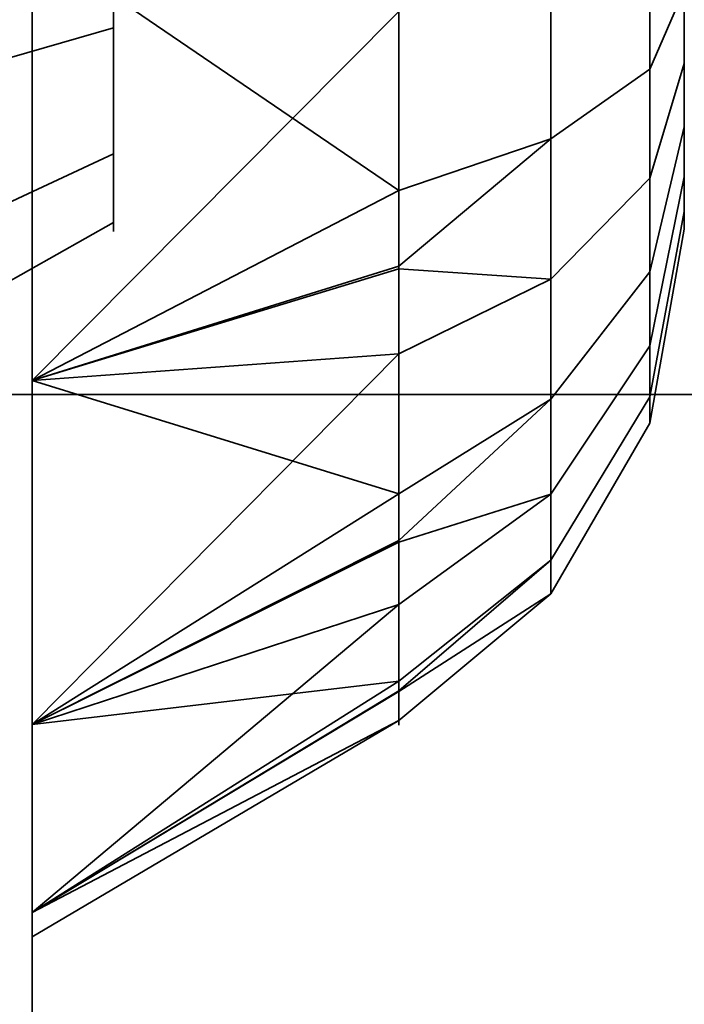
# Model space of a CAD drawing. Header units: millimetres. Extents: x -503 to 6703, y -110 to 249.
# Tile 318 of 656: x 1135.485 to 1136.3, y -10.049 to -8.84. Entities that reach past the tile are written whole.
import ezdxf

# ---------------------------------------------------------------- set-up
doc = ezdxf.new("R2010")
doc.units = ezdxf.units.MM
doc.layers.add('151', color=7, linetype='Continuous', true_color=0xffffff)

# ---------------------------------------------------------------- blocks, each defined once
blk = doc.blocks.new('UG_SURFACE_002')
at = {"layer": '151', "color": 252, "linetype": 'Continuous', "lineweight": 35}
for points in [[(2052.5, -9.3, 2212.25), (2052.5, 230.4, 2212.25), (947.5, 230.4, 2212.25), (947.5, -9.3, 2212.25)], [(1097.5, -9.3, 2062.2499), (1097.5, 230.4, 2062.2499), (1902.5, 230.4, 2062.2499), (1902.5, -9.3, 2062.2499)], [(2052.5, -9.3, 2212.25), (947.5, -9.3, 2212.25), (1097.5, -9.3, 2062.2499), (1902.5, -9.3, 2062.2499)]]:
    blk.add_3dface(points, dxfattribs=at)
blk = doc.blocks.new('UG_SURFACE_148')
at = {"layer": '151', "color": 252, "linetype": 'Continuous', "lineweight": 35}
for points in [[(1134.8, -22.0201, 980), (1134.8, -1.6, 980), (1135.5, -1.6, 980), (1135.5, -22.0201, 980)], [(1135.5, -1.6, 980), (1135.5, -10.686, 983.9848), (1135.5, -11.1779, 983.7008)], [(1135.5, -11.1779, 983.7008), (1135.5, -11.7428, 983.6414), (1135.5, -22.0201, 980), (1135.5, -1.6, 980)], [(1135.5, -1.6, 980), (1135.5, -10.234, 985), (1135.5, -10.3521, 984.4444)], [(1135.5, -10.3521, 984.4444), (1135.5, -10.686, 983.9848), (1135.5, -1.6, 980)], [(1135.5, -1.659, 1005.5641), (1135.5, -10.234, 985), (1135.5, -1.6, 980)], [(1135.3548, -2.3881, 1164.1217), (1135.5, -1.659, 1164.436), (1135.5, -22.0201, 1172.0912)], [(1135.5, -22.0201, 997.9088), (1135.5, -1.659, 1005.5641), (1135.3548, -2.3881, 1005.8782)], [(1135.5, -22.0201, 1172.0912), (1135.5, -1.659, 1164.436), (1135.5, -3, 1165)], [(1135.5, -1.659, 1005.5641), (1135.5, -22.0201, 997.9088), (1135.5, -9.283, 994.683), (1135.5, -8.7428, 994.8586)], [(1135.5, -10.3521, 985.5556), (1135.5, -1.659, 1005.5641), (1135.5, -7.3521, 992.9444)], [(1135.5, -1.659, 1005.5641), (1135.5, -10.3521, 985.5556), (1135.5, -10.234, 985)], [(1135.5, -22.0201, 1172.0912), (1135.3862, -22.2146, 1171.5738), (1135.3548, -2.3881, 1164.1217)], [(1135.3548, -2.3881, 1005.8782), (1135.3862, -22.2146, 998.4262), (1135.5, -22.0201, 997.9088)], [(1135.5, -22.0201, 1190.0001), (1135.5, -3, 1165), (1135.5, -9.7051, 1175.6971)], [(1135.5, -3, 1165), (1135.5, -22.0201, 1190.0001), (1135.5, -22.0201, 1172.0912)], [(1135.5, -3, 1165), (1135.5, -9.283, 1175.3169), (1135.5, -9.7051, 1175.6971)], [(1135.5, -3, 1165), (1135.5, -8.7428, 1175.1415), (1135.5, -9.283, 1175.3169)], [(1135.5, -22.0201, 1190.0001), (1135.5, -5, 1190.0001), (1134.8, -5, 1190.0001), (1134.8, -22.0201, 1190.0001)], [(1135.5, -5, 1190.0001), (1135.5, -11.1779, 1186.2992), (1135.5, -10.686, 1186.0151)], [(1135.5, -5, 1190.0001), (1135.5, -10.234, 1184.9999), (1135.5, -8.7428, 1177.8586), (1135.5, -8.1779, 1177.7992)], [(1135.5, -10.686, 1186.0151), (1135.5, -10.3521, 1185.5556), (1135.5, -5, 1190.0001)], [(1135.5, -5, 1190.0001), (1135.5, -22.0201, 1190.0001), (1135.5, -11.7428, 1186.3586), (1135.5, -11.1779, 1186.2992)], [(1135.5, -10.3521, 1185.5556), (1135.5, -10.234, 1184.9999), (1135.5, -5, 1190.0001)], [(1135.5, -7.3521, 992.9444), (1135.5, -7.686, 992.4849), (1135.5, -10.3521, 985.5556)], [(1135.5, -10.686, 986.0151), (1135.5, -7.686, 992.4849), (1135.5, -8.1779, 992.2009)], [(1135.5, -10.686, 986.0151), (1135.5, -10.3521, 985.5556), (1135.5, -7.686, 992.4849)], [(1135.5, -8.1779, 992.2009), (1135.5, -8.7428, 992.1415), (1135.5, -10.686, 986.0151)], [(1135.6, -8.85, 993.933), (1135.6, -8.6523, 993.9973), (1135.6, -8.4455, 993.9755), (1135.6, -8.6, 993.5)], [(1135.6, -8.85, 1176.9331), (1135.6, -8.6523, 1176.9973), (1135.6, -8.4455, 1176.9755), (1135.6, -8.6, 1176.5)], [(1135.6, -8.6523, 993.0027), (1135.6, -8.85, 993.067), (1135.6, -9.0045, 993.2061), (1135.6, -8.6, 993.5)], [(1135.6, -9.0045, 993.2061), (1135.6, -9.0891, 993.396), (1135.6, -9.0891, 993.6039), (1135.6, -8.6, 993.5)], [(1135.6, -9.0891, 993.6039), (1135.6, -9.0045, 993.7939), (1135.6, -8.85, 993.933), (1135.6, -8.6, 993.5)], [(1135.6, -8.6523, 1176.0027), (1135.6, -8.85, 1176.067), (1135.6, -9.0045, 1176.2061), (1135.6, -8.6, 1176.5)], [(1135.6, -9.0045, 1176.2061), (1135.6, -9.0891, 1176.396), (1135.6, -9.0891, 1176.6039), (1135.6, -8.6, 1176.5)], [(1135.6, -9.0891, 1176.6039), (1135.6, -9.0045, 1176.7939), (1135.6, -8.85, 1176.9331), (1135.6, -8.6, 1176.5)], [(1136.1362, -8.6, 1175.5501), (1136.1362, -8.9864, 1175.6321), (1135.95, -9.0499, 1175.4894), (1135.95, -8.7119, 1175.4175)], [(1136.1362, -8.6, 992.5501), (1136.1362, -8.9864, 992.6322), (1135.95, -9.0499, 992.4894), (1135.95, -8.7119, 992.4176)], [(1136.2578, -8.6, 1175.7606), (1136.2578, -8.9007, 1175.8245), (1136.1362, -8.9864, 1175.6321), (1136.1362, -8.6, 1175.5501)], [(1136.2578, -8.6, 992.7606), (1136.2578, -8.9007, 992.8245), (1136.1362, -8.9864, 992.6322), (1136.1362, -8.6, 992.5501)], [(1136.3, -8.6, 1176), (1136.3, -8.8034, 1176.0433), (1136.2578, -8.9007, 1175.8245), (1136.2578, -8.6, 1175.7606)], [(1136.3, -8.6, 993), (1136.3, -8.8034, 993.0432), (1136.2578, -8.9007, 992.8245), (1136.2578, -8.6, 992.7606)], [(1136.3, -8.704, 1176.9891), (1136.3, -8.8939, 1176.9046), (1136.3, -9.033, 1176.7499), (1136.3, -8.6, 1176.5)], [(1136.3, -9.033, 1176.7499), (1136.3, -9.0973, 1176.5523), (1136.3, -9.0755, 1176.3455), (1136.3, -8.6, 1176.5)], [(1136.3, -9.0755, 1176.3455), (1136.3, -8.9716, 1176.1655), (1136.3, -8.8034, 1176.0433), (1136.3, -8.6, 1176.5)], [(1136.3, -8.704, 993.9891), (1136.3, -8.8939, 993.9045), (1136.3, -9.033, 993.75), (1136.3, -8.6, 993.5)], [(1136.3, -9.033, 993.75), (1136.3, -9.0973, 993.5523), (1136.3, -9.0755, 993.3455), (1136.3, -8.6, 993.5)], [(1136.3, -9.0755, 993.3455), (1136.3, -8.9716, 993.1654), (1136.3, -8.8034, 993.0432), (1136.3, -8.6, 993.5)], [(1135.6, -8.6523, 993.9973), (1135.6, -8.85, 993.933), (1134.8, -9.0809, 994.333), (1134.8, -8.7005, 994.4566)], [(1135.6, -8.85, 993.067), (1135.6, -8.6523, 993.0027), (1134.8, -8.7005, 992.5434), (1134.8, -9.0809, 992.667)], [(1135.6, -8.6523, 1176.9973), (1135.6, -8.85, 1176.9331), (1134.8, -9.0809, 1177.333), (1134.8, -8.7005, 1177.4566)], [(1135.6, -8.85, 1176.067), (1135.6, -8.6523, 1176.0027), (1134.8, -8.7005, 1175.5434), (1134.8, -9.0809, 1175.6669)], [(1135.5, -8.7428, 1175.1415), (1135.95, -8.7119, 1175.4175), (1135.95, -9.0499, 1175.4894)], [(1135.5, -8.7428, 992.1415), (1135.95, -8.7119, 992.4176), (1135.95, -9.0499, 992.4894)], [(1136.3, -8.8939, 1176.9046), (1136.3, -8.704, 1176.9891), (1136.2578, -8.7537, 1177.2232), (1136.2578, -9.0346, 1177.0982)], [(1136.3, -8.8939, 993.9045), (1136.3, -8.704, 993.9891), (1136.2578, -8.7537, 994.2232), (1136.2578, -9.0346, 994.0982)], [(1135.5, -8.7428, 1177.8586), (1135.5, -10.3521, 1184.4444), (1135.5, -10.686, 1183.9849)], [(1135.5, -8.7428, 1177.8586), (1135.5, -10.234, 1184.9999), (1135.5, -10.3521, 1184.4444)], [(1135.5, -10.686, 1183.9849), (1135.5, -11.1779, 1183.7008), (1135.5, -9.283, 1177.683), (1135.5, -8.7428, 1177.8586)], [(1135.5, -11.1779, 986.2992), (1135.5, -10.686, 986.0151), (1135.5, -8.7428, 992.1415), (1135.5, -9.283, 992.317)], [(1135.95, -9.0499, 1175.4894), (1135.5, -9.283, 1175.3169), (1135.5, -8.7428, 1175.1415)], [(1135.95, -8.83, 1177.582), (1135.5, -8.7428, 1177.8586), (1135.5, -9.283, 1177.683)], [(1135.95, -9.0499, 992.4894), (1135.5, -9.283, 992.317), (1135.5, -8.7428, 992.1415)], [(1135.95, -8.83, 994.5821), (1135.5, -8.7428, 994.8586), (1135.5, -9.283, 994.683)], [(1136.2578, -9.0346, 1177.0982), (1136.2578, -8.7537, 1177.2232), (1136.1362, -8.7975, 1177.4292), (1136.1362, -9.1584, 1177.2685)], [(1136.2578, -9.0346, 994.0982), (1136.2578, -8.7537, 994.2232), (1136.1362, -8.7975, 994.4292), (1136.1362, -9.1584, 994.2685)], [(1136.1362, -9.1584, 1177.2685), (1136.1362, -8.7975, 1177.4292), (1135.95, -8.83, 1177.582), (1135.95, -9.1457, 1177.4415)], [(1136.1362, -9.1584, 994.2685), (1136.1362, -8.7975, 994.4292), (1135.95, -8.83, 994.5821), (1135.95, -9.1457, 994.4414)], [(1136.3, -8.8034, 1176.0433), (1136.3, -8.9716, 1176.1655), (1136.2578, -9.1495, 1176.0052), (1136.2578, -8.9007, 1175.8245)], [(1136.3, -8.8034, 993.0432), (1136.3, -8.9716, 993.1654), (1136.2578, -9.1495, 993.0052), (1136.2578, -8.9007, 992.8245)], [(1135.5, -9.283, 1177.683), (1135.95, -9.1457, 1177.4415), (1135.95, -8.83, 1177.582)], [(1135.5, -9.283, 994.683), (1135.95, -9.1457, 994.4414), (1135.95, -8.83, 994.5821)], [(1135.6, -8.85, 993.933), (1135.6, -9.0045, 993.7939), (1134.8, -9.3782, 994.0654), (1134.8, -9.0809, 994.333)], [(1135.6, -9.0045, 993.2061), (1135.6, -8.85, 993.067), (1134.8, -9.0809, 992.667), (1134.8, -9.3782, 992.9346)], [(1135.6, -8.85, 1176.9331), (1135.6, -9.0045, 1176.7939), (1134.8, -9.3782, 1177.0654), (1134.8, -9.0809, 1177.333)], [(1135.6, -9.0045, 1176.2061), (1135.6, -8.85, 1176.067), (1134.8, -9.0809, 1175.6669), (1134.8, -9.3782, 1175.9347)], [(1136.3, -9.033, 1176.7499), (1136.3, -8.8939, 1176.9046), (1136.2578, -9.0346, 1177.0982), (1136.2578, -9.2404, 1176.8698)], [(1136.3, -9.033, 993.75), (1136.3, -8.8939, 993.9045), (1136.2578, -9.0346, 994.0982), (1136.2578, -9.2404, 993.8697)], [(1136.2578, -8.9007, 1175.8245), (1136.2578, -9.1495, 1176.0052), (1136.1362, -9.306, 1175.8643), (1136.1362, -8.9864, 1175.6321)], [(1136.2578, -8.9007, 992.8245), (1136.2578, -9.1495, 993.0052), (1136.1362, -9.306, 992.8644), (1136.1362, -8.9864, 992.6322)], [(1136.3, -8.9716, 1176.1655), (1136.3, -9.0755, 1176.3455), (1136.2578, -9.3032, 1176.2716), (1136.2578, -9.1495, 1176.0052)], [(1136.3, -8.9716, 993.1654), (1136.3, -9.0755, 993.3455), (1136.2578, -9.3032, 993.2715), (1136.2578, -9.1495, 993.0052)], [(1136.1362, -8.9864, 1175.6321), (1136.1362, -9.306, 1175.8643), (1135.95, -9.4221, 1175.7598), (1135.95, -9.1425, 1175.5567)], [(1135.95, -9.1425, 1175.5567), (1135.95, -9.0499, 1175.4894), (1136.1362, -8.9864, 1175.6321)], [(1136.1362, -8.9864, 992.6322), (1136.1362, -9.306, 992.8644), (1135.95, -9.4221, 992.7598), (1135.95, -9.1425, 992.5566)], [(1135.95, -9.1425, 992.5566), (1135.95, -9.0499, 992.4894), (1136.1362, -8.9864, 992.6322)], [(1135.6, -9.0045, 993.7939), (1135.6, -9.0891, 993.6039), (1134.8, -9.5409, 993.7), (1134.8, -9.3782, 994.0654)], [(1135.6, -9.0891, 993.396), (1135.6, -9.0045, 993.2061), (1134.8, -9.3782, 992.9346), (1134.8, -9.5409, 993.3)], [(1135.6, -9.0045, 1176.7939), (1135.6, -9.0891, 1176.6039), (1134.8, -9.5409, 1176.7), (1134.8, -9.3782, 1177.0654)], [(1135.6, -9.0891, 1176.396), (1135.6, -9.0045, 1176.2061), (1134.8, -9.3782, 1175.9347), (1134.8, -9.5409, 1176.3)], [(1136.2578, -9.2404, 1176.8698), (1136.2578, -9.0346, 1177.0982), (1136.1362, -9.1584, 1177.2685), (1136.1362, -9.4227, 1176.975)], [(1136.2578, -9.2404, 993.8697), (1136.2578, -9.0346, 994.0982), (1136.1362, -9.1584, 994.2685), (1136.1362, -9.4227, 993.975)], [(1136.3, -9.0973, 1176.5523), (1136.3, -9.033, 1176.7499), (1136.2578, -9.2404, 1176.8698), (1136.2578, -9.3354, 1176.5773)], [(1136.3, -9.0973, 993.5523), (1136.3, -9.033, 993.75), (1136.2578, -9.2404, 993.8697), (1136.2578, -9.3354, 993.5773)], [(1135.95, -9.0499, 1175.4894), (1135.95, -9.1425, 1175.5567), (1135.5, -9.283, 1175.3169)], [(1135.95, -9.0499, 992.4894), (1135.95, -9.1425, 992.5566), (1135.5, -9.283, 992.317)], [(1136.3, -9.0755, 1176.3455), (1136.3, -9.0973, 1176.5523), (1136.2578, -9.3354, 1176.5773), (1136.2578, -9.3032, 1176.2716)], [(1136.3, -9.0755, 993.3455), (1136.3, -9.0973, 993.5523), (1136.2578, -9.3354, 993.5773), (1136.2578, -9.3032, 993.2715)], [(1135.6, -9.0891, 993.6039), (1135.6, -9.0891, 993.396), (1134.8, -9.5409, 993.3), (1134.8, -9.5409, 993.7)], [(1135.6, -9.0891, 1176.6039), (1135.6, -9.0891, 1176.396), (1134.8, -9.5409, 1176.3), (1134.8, -9.5409, 1176.7)], [(1135.5, -9.283, 1175.3169), (1135.95, -9.1425, 1175.5567), (1135.95, -9.4221, 1175.7598)], [(1135.5, -9.283, 992.317), (1135.95, -9.1425, 992.5566), (1135.95, -9.4221, 992.7598)], [(1135.95, -9.2502, 1177.395), (1135.95, -9.1457, 1177.4415), (1135.5, -9.283, 1177.683)], [(1135.95, -9.2502, 994.395), (1135.95, -9.1457, 994.4414), (1135.5, -9.283, 994.683)], [(1135.95, -9.1457, 1177.4415), (1135.95, -9.2502, 1177.395), (1136.1362, -9.1584, 1177.2685)], [(1135.95, -9.1457, 994.4414), (1135.95, -9.2502, 994.395), (1136.1362, -9.1584, 994.2685)], [(1136.2578, -9.1495, 1176.0052), (1136.2578, -9.3032, 1176.2716), (1136.1362, -9.5035, 1176.2065), (1136.1362, -9.306, 1175.8643)], [(1136.2578, -9.1495, 993.0052), (1136.2578, -9.3032, 993.2715), (1136.1362, -9.5035, 993.2064), (1136.1362, -9.306, 992.8644)], [(1136.1362, -9.4227, 1176.975), (1136.1362, -9.1584, 1177.2685), (1135.95, -9.2502, 1177.395), (1135.95, -9.4815, 1177.1381)], [(1136.1362, -9.4227, 993.975), (1136.1362, -9.1584, 994.2685), (1135.95, -9.2502, 994.395), (1135.95, -9.4815, 994.1381)], [(1136.2578, -9.3354, 1176.5773), (1136.2578, -9.2404, 1176.8698), (1136.1362, -9.4227, 1176.975), (1136.1362, -9.5447, 1176.5993)], [(1136.2578, -9.3354, 993.5773), (1136.2578, -9.2404, 993.8697), (1136.1362, -9.4227, 993.975), (1136.1362, -9.5447, 993.5993)], [(1135.5, -9.7051, 1177.303), (1135.95, -9.4815, 1177.1381), (1135.95, -9.2502, 1177.395)], [(1135.95, -9.2502, 1177.395), (1135.5, -9.283, 1177.683), (1135.5, -9.7051, 1177.303)], [(1135.5, -9.7051, 994.3029), (1135.95, -9.4815, 994.1381), (1135.95, -9.2502, 994.395)], [(1135.95, -9.2502, 994.395), (1135.5, -9.283, 994.683), (1135.5, -9.7051, 994.3029)], [(1135.5, -11.1779, 1183.7008), (1135.5, -11.7428, 1183.6414), (1135.5, -9.7051, 1177.303), (1135.5, -9.283, 1177.683)], [(1135.5, -9.283, 992.317), (1135.5, -11.7428, 986.3585), (1135.5, -11.1779, 986.2992)], [(1135.5, -9.283, 992.317), (1135.5, -12.283, 986.183), (1135.5, -11.7428, 986.3585)], [(1135.5, -12.283, 986.183), (1135.5, -9.283, 992.317), (1135.5, -9.7051, 992.6971)], [(1135.5, -9.7051, 994.3029), (1135.5, -9.283, 994.683), (1135.5, -22.0201, 997.9088)], [(1135.95, -9.4221, 1175.7598), (1135.5, -9.7051, 1175.6971), (1135.5, -9.283, 1175.3169)], [(1135.95, -9.4221, 992.7598), (1135.5, -9.7051, 992.6971), (1135.5, -9.283, 992.317)], [(1136.1362, -9.306, 1175.8643), (1136.1362, -9.5035, 1176.2065), (1135.95, -9.6521, 1176.1582), (1135.95, -9.4793, 1175.8589)], [(1135.95, -9.4793, 1175.8589), (1135.95, -9.4221, 1175.7598), (1136.1362, -9.306, 1175.8643)], [(1136.1362, -9.306, 992.8644), (1136.1362, -9.5035, 993.2064), (1135.95, -9.6521, 993.1582), (1135.95, -9.4793, 992.8588)], [(1135.95, -9.4793, 992.8588), (1135.95, -9.4221, 992.7598), (1136.1362, -9.306, 992.8644)], [(1136.2578, -9.3032, 1176.2716), (1136.2578, -9.3354, 1176.5773), (1136.1362, -9.5447, 1176.5993), (1136.1362, -9.5035, 1176.2065)], [(1136.2578, -9.3032, 993.2715), (1136.2578, -9.3354, 993.5773), (1136.1362, -9.5447, 993.5993), (1136.1362, -9.5035, 993.2064)], [(1135.95, -9.4221, 1175.7598), (1135.95, -9.4793, 1175.8589), (1135.5, -9.7051, 1175.6971)], [(1135.95, -9.4221, 992.7598), (1135.95, -9.4793, 992.8588), (1135.5, -9.7051, 992.6971)], [(1136.1362, -9.5447, 1176.5993), (1136.1362, -9.4227, 1176.975), (1135.95, -9.558, 1177.0531), (1135.95, -9.6648, 1176.7244)], [(1135.95, -9.4815, 1177.1381), (1135.95, -9.558, 1177.0531), (1136.1362, -9.4227, 1176.975)], [(1136.1362, -9.5447, 993.5993), (1136.1362, -9.4227, 993.975), (1135.95, -9.558, 994.0531), (1135.95, -9.6648, 993.7244)], [(1135.95, -9.4815, 994.1381), (1135.95, -9.558, 994.0531), (1136.1362, -9.4227, 993.975)], [(1135.5, -9.7051, 1175.6971), (1135.95, -9.4793, 1175.8589), (1135.95, -9.6521, 1176.1582)], [(1135.5, -9.7051, 992.6971), (1135.95, -9.4793, 992.8588), (1135.95, -9.6521, 993.1582)], [(1135.95, -9.558, 1177.0531), (1135.95, -9.4815, 1177.1381), (1135.5, -9.7051, 1177.303)], [(1135.95, -9.558, 994.0531), (1135.95, -9.4815, 994.1381), (1135.5, -9.7051, 994.3029)], [(1136.1362, -9.5035, 1176.2065), (1136.1362, -9.5447, 1176.5993), (1135.95, -9.7002, 1176.6156), (1135.95, -9.664, 1176.2719)], [(1135.95, -9.664, 1176.2719), (1135.95, -9.6521, 1176.1582), (1136.1362, -9.5035, 1176.2065)], [(1136.1362, -9.5035, 993.2064), (1136.1362, -9.5447, 993.5993), (1135.95, -9.7002, 993.6156), (1135.95, -9.664, 993.2719)], [(1135.95, -9.664, 993.2719), (1135.95, -9.6521, 993.1582), (1136.1362, -9.5035, 993.2064)], [(1135.95, -9.6648, 1176.7244), (1135.95, -9.7002, 1176.6156), (1136.1362, -9.5447, 1176.5993)], [(1135.95, -9.6648, 993.7244), (1135.95, -9.7002, 993.6156), (1136.1362, -9.5447, 993.5993)], [(1135.5, -9.9362, 1176.784), (1135.95, -9.6648, 1176.7244), (1135.95, -9.558, 1177.0531)], [(1135.95, -9.558, 1177.0531), (1135.5, -9.7051, 1177.303), (1135.5, -9.9362, 1176.784)], [(1135.5, -9.9362, 993.784), (1135.95, -9.6648, 993.7244), (1135.95, -9.558, 994.0531)], [(1135.95, -9.558, 994.0531), (1135.5, -9.7051, 994.3029), (1135.5, -9.9362, 993.784)], [(1135.95, -9.6521, 1176.1582), (1135.5, -9.9362, 1176.216), (1135.5, -9.7051, 1175.6971)], [(1135.95, -9.6521, 1176.1582), (1135.95, -9.664, 1176.2719), (1135.5, -9.9362, 1176.216)], [(1135.95, -9.6521, 993.1582), (1135.5, -9.9362, 993.216), (1135.5, -9.7051, 992.6971)], [(1135.95, -9.6521, 993.1582), (1135.95, -9.664, 993.2719), (1135.5, -9.9362, 993.216)], [(1135.5, -9.966, 1176.5), (1135.5, -9.9362, 1176.216), (1135.95, -9.664, 1176.2719), (1135.95, -9.7002, 1176.6156)], [(1135.5, -9.966, 993.5), (1135.5, -9.9362, 993.216), (1135.95, -9.664, 993.2719), (1135.95, -9.7002, 993.6156)], [(1135.95, -9.7002, 1176.6156), (1135.95, -9.6648, 1176.7244), (1135.5, -9.9362, 1176.784)], [(1135.95, -9.7002, 993.6156), (1135.95, -9.6648, 993.7244), (1135.5, -9.9362, 993.784)], [(1135.95, -9.7002, 1176.6156), (1135.5, -9.9362, 1176.784), (1135.5, -9.966, 1176.5)], [(1135.95, -9.7002, 993.6156), (1135.5, -9.9362, 993.784), (1135.5, -9.966, 993.5)], [(1135.5, -22.0201, 1190.0001), (1135.5, -9.7051, 1175.6971), (1135.5, -9.9362, 1176.216)], [(1135.5, -9.9362, 1176.784), (1135.5, -9.7051, 1177.303), (1135.5, -11.7428, 1183.6414)], [(1135.5, -22.0201, 997.9088), (1135.5, -12.283, 986.183), (1135.5, -9.7051, 992.6971), (1135.5, -9.9362, 993.216)], [(1135.5, -9.9362, 993.784), (1135.5, -9.7051, 994.3029), (1135.5, -22.0201, 997.9088)], [(1135.5, -11.7428, 1183.6414), (1135.5, -9.9362, 1176.216), (1135.5, -9.966, 1176.5)], [(1135.5, -9.9362, 1176.216), (1135.5, -11.7428, 1183.6414), (1135.5, -12.283, 1183.817)], [(1135.5, -9.966, 1176.5), (1135.5, -9.9362, 1176.784), (1135.5, -11.7428, 1183.6414)], [(1135.5, -9.9362, 1176.216), (1135.5, -12.283, 1183.817), (1135.5, -12.7051, 1184.1971), (1135.5, -22.0201, 1190.0001)], [(1135.5, -22.0201, 997.9088), (1135.5, -9.9362, 993.216), (1135.5, -9.966, 993.5)], [(1135.5, -9.966, 993.5), (1135.5, -9.9362, 993.784), (1135.5, -22.0201, 997.9088)]]:
    blk.add_3dface(points, dxfattribs=at)
blk = doc.blocks.new('UG_SURFACE_184')
at = {"layer": '151', "color": 252, "linetype": 'Continuous', "lineweight": 35}
for points in [[(1135.5, 62.62, 2021.75), (1135.5, 62.62, -7.75), (1135.5, -26.22, -7.75), (1135.5, -26.22, 2021.75)], [(1137, -26.22, 2020.2501), (1137, 62.62, 2020.2501), (1135.5, 62.62, 2021.75), (1135.5, -26.22, 2021.75)], [(1137, 62.62, -7.75), (1137, -26.22, -7.75), (1135.5, -26.22, -7.75), (1135.5, 62.62, -7.75)]]:
    blk.add_3dface(points, dxfattribs=at)
blk = doc.blocks.new('UG_SURFACE_185')
at = {"layer": '151', "color": 252, "linetype": 'Continuous', "lineweight": 35}
for points in [[(1135.5, 62.62, 2021.75), (1135.5, 62.62, -7.75), (1135.5, -26.22, -7.75), (1135.5, -26.22, 2021.75)], [(1137, -26.22, 2020.2501), (1137, 62.62, 2020.2501), (1135.5, 62.62, 2021.75), (1135.5, -26.22, 2021.75)], [(1137, 62.62, -7.75), (1137, -26.22, -7.75), (1135.5, -26.22, -7.75), (1135.5, 62.62, -7.75)]]:
    blk.add_3dface(points, dxfattribs=at)
blk = doc.blocks.new('UG_SURFACE_186')
at = {"layer": '151', "color": 252, "linetype": 'Continuous', "lineweight": 35}
for points in [[(1135.5, -26.22, 2021.75), (1864.5, -26.22, 2021.75), (1864.5, 62.62, 2021.75), (1135.5, 62.62, 2021.75)], [(1135.5, -26.22, 2021.75), (1135.5, 62.62, 2021.75), (1137, 62.62, 2020.2501), (1137, -26.22, 2020.2501)], [(1082, -9.3, 2075.2499), (1918, -9.3, 2075.2499), (1916.5, -9.3, 2073.75), (1083.5, -9.3, 2073.75)], [(1082, -9.3, 2075.2499), (1082, -26.22, 2075.2499), (1918, -26.22, 2075.2499), (1918, -9.3, 2075.2499)], [(1083.5, -9.3, 2073.75), (1916.5, -9.3, 2073.75), (1916.5, -26.22, 2073.75), (1083.5, -26.22, 2073.75)]]:
    blk.add_3dface(points, dxfattribs=at)
blk = doc.blocks.new('UG_SURFACE_191')
at = {"layer": '151', "color": 252, "linetype": 'Continuous', "lineweight": 35}
for points in [[(1134.8, -22.0201, 980), (1134.8, -1.6, 980), (1135.5, -1.6, 980), (1135.5, -22.0201, 980)], [(1135.5, -1.6, 980), (1135.5, -10.686, 983.9848), (1135.5, -11.1779, 983.7008)], [(1135.5, -11.1779, 983.7008), (1135.5, -11.7428, 983.6414), (1135.5, -22.0201, 980), (1135.5, -1.6, 980)], [(1135.5, -1.6, 980), (1135.5, -10.234, 985), (1135.5, -10.3521, 984.4444)], [(1135.5, -10.3521, 984.4444), (1135.5, -10.686, 983.9848), (1135.5, -1.6, 980)], [(1135.5, -1.659, 1005.5641), (1135.5, -10.234, 985), (1135.5, -1.6, 980)], [(1135.3548, -2.3881, 1164.1217), (1135.5, -1.659, 1164.436), (1135.5, -22.0201, 1172.0912)], [(1135.5, -22.0201, 997.9088), (1135.5, -1.659, 1005.5641), (1135.3548, -2.3881, 1005.8782)], [(1135.5, -22.0201, 1172.0912), (1135.5, -1.659, 1164.436), (1135.5, -3, 1165)], [(1135.5, -1.659, 1005.5641), (1135.5, -22.0201, 997.9088), (1135.5, -9.283, 994.683), (1135.5, -8.7428, 994.8586)], [(1135.5, -10.3521, 985.5556), (1135.5, -1.659, 1005.5641), (1135.5, -7.3521, 992.9444)], [(1135.5, -1.659, 1005.5641), (1135.5, -10.3521, 985.5556), (1135.5, -10.234, 985)], [(1135.5, -22.0201, 1172.0912), (1135.3862, -22.2146, 1171.5738), (1135.3548, -2.3881, 1164.1217)], [(1135.3548, -2.3881, 1005.8782), (1135.3862, -22.2146, 998.4262), (1135.5, -22.0201, 997.9088)], [(1135.5, -22.0201, 1190.0001), (1135.5, -3, 1165), (1135.5, -9.7051, 1175.6971)], [(1135.5, -3, 1165), (1135.5, -22.0201, 1190.0001), (1135.5, -22.0201, 1172.0912)], [(1135.5, -3, 1165), (1135.5, -9.283, 1175.3169), (1135.5, -9.7051, 1175.6971)], [(1135.5, -3, 1165), (1135.5, -8.7428, 1175.1415), (1135.5, -9.283, 1175.3169)], [(1135.5, -22.0201, 1190.0001), (1135.5, -5, 1190.0001), (1134.8, -5, 1190.0001), (1134.8, -22.0201, 1190.0001)], [(1135.5, -5, 1190.0001), (1135.5, -11.1779, 1186.2992), (1135.5, -10.686, 1186.0151)], [(1135.5, -5, 1190.0001), (1135.5, -10.234, 1184.9999), (1135.5, -8.7428, 1177.8586), (1135.5, -8.1779, 1177.7992)], [(1135.5, -10.686, 1186.0151), (1135.5, -10.3521, 1185.5556), (1135.5, -5, 1190.0001)], [(1135.5, -5, 1190.0001), (1135.5, -22.0201, 1190.0001), (1135.5, -11.7428, 1186.3586), (1135.5, -11.1779, 1186.2992)], [(1135.5, -10.3521, 1185.5556), (1135.5, -10.234, 1184.9999), (1135.5, -5, 1190.0001)], [(1135.5, -7.3521, 992.9444), (1135.5, -7.686, 992.4849), (1135.5, -10.3521, 985.5556)], [(1135.5, -10.686, 986.0151), (1135.5, -7.686, 992.4849), (1135.5, -8.1779, 992.2009)], [(1135.5, -10.686, 986.0151), (1135.5, -10.3521, 985.5556), (1135.5, -7.686, 992.4849)], [(1135.5, -8.1779, 992.2009), (1135.5, -8.7428, 992.1415), (1135.5, -10.686, 986.0151)], [(1135.6, -8.85, 993.933), (1135.6, -8.6523, 993.9973), (1135.6, -8.4455, 993.9755), (1135.6, -8.6, 993.5)], [(1135.6, -8.85, 1176.9331), (1135.6, -8.6523, 1176.9973), (1135.6, -8.4455, 1176.9755), (1135.6, -8.6, 1176.5)], [(1135.6, -8.6523, 993.0027), (1135.6, -8.85, 993.067), (1135.6, -9.0045, 993.2061), (1135.6, -8.6, 993.5)], [(1135.6, -9.0045, 993.2061), (1135.6, -9.0891, 993.396), (1135.6, -9.0891, 993.6039), (1135.6, -8.6, 993.5)], [(1135.6, -9.0891, 993.6039), (1135.6, -9.0045, 993.7939), (1135.6, -8.85, 993.933), (1135.6, -8.6, 993.5)], [(1135.6, -8.6523, 1176.0027), (1135.6, -8.85, 1176.067), (1135.6, -9.0045, 1176.2061), (1135.6, -8.6, 1176.5)], [(1135.6, -9.0045, 1176.2061), (1135.6, -9.0891, 1176.396), (1135.6, -9.0891, 1176.6039), (1135.6, -8.6, 1176.5)], [(1135.6, -9.0891, 1176.6039), (1135.6, -9.0045, 1176.7939), (1135.6, -8.85, 1176.9331), (1135.6, -8.6, 1176.5)], [(1136.1362, -8.6, 1175.5501), (1136.1362, -8.9864, 1175.6321), (1135.95, -9.0499, 1175.4894), (1135.95, -8.7119, 1175.4175)], [(1136.1362, -8.6, 992.5501), (1136.1362, -8.9864, 992.6322), (1135.95, -9.0499, 992.4894), (1135.95, -8.7119, 992.4176)], [(1136.2578, -8.6, 1175.7606), (1136.2578, -8.9007, 1175.8245), (1136.1362, -8.9864, 1175.6321), (1136.1362, -8.6, 1175.5501)], [(1136.2578, -8.6, 992.7606), (1136.2578, -8.9007, 992.8245), (1136.1362, -8.9864, 992.6322), (1136.1362, -8.6, 992.5501)], [(1136.3, -8.6, 1176), (1136.3, -8.8034, 1176.0433), (1136.2578, -8.9007, 1175.8245), (1136.2578, -8.6, 1175.7606)], [(1136.3, -8.6, 993), (1136.3, -8.8034, 993.0432), (1136.2578, -8.9007, 992.8245), (1136.2578, -8.6, 992.7606)], [(1136.3, -8.704, 1176.9891), (1136.3, -8.8939, 1176.9046), (1136.3, -9.033, 1176.7499), (1136.3, -8.6, 1176.5)], [(1136.3, -9.033, 1176.7499), (1136.3, -9.0973, 1176.5523), (1136.3, -9.0755, 1176.3455), (1136.3, -8.6, 1176.5)], [(1136.3, -9.0755, 1176.3455), (1136.3, -8.9716, 1176.1655), (1136.3, -8.8034, 1176.0433), (1136.3, -8.6, 1176.5)], [(1136.3, -8.704, 993.9891), (1136.3, -8.8939, 993.9045), (1136.3, -9.033, 993.75), (1136.3, -8.6, 993.5)], [(1136.3, -9.033, 993.75), (1136.3, -9.0973, 993.5523), (1136.3, -9.0755, 993.3455), (1136.3, -8.6, 993.5)], [(1136.3, -9.0755, 993.3455), (1136.3, -8.9716, 993.1654), (1136.3, -8.8034, 993.0432), (1136.3, -8.6, 993.5)], [(1135.6, -8.6523, 993.9973), (1135.6, -8.85, 993.933), (1134.8, -9.0809, 994.333), (1134.8, -8.7005, 994.4566)], [(1135.6, -8.85, 993.067), (1135.6, -8.6523, 993.0027), (1134.8, -8.7005, 992.5434), (1134.8, -9.0809, 992.667)], [(1135.6, -8.6523, 1176.9973), (1135.6, -8.85, 1176.9331), (1134.8, -9.0809, 1177.333), (1134.8, -8.7005, 1177.4566)], [(1135.6, -8.85, 1176.067), (1135.6, -8.6523, 1176.0027), (1134.8, -8.7005, 1175.5434), (1134.8, -9.0809, 1175.6669)], [(1135.5, -8.7428, 1175.1415), (1135.95, -8.7119, 1175.4175), (1135.95, -9.0499, 1175.4894)], [(1135.5, -8.7428, 992.1415), (1135.95, -8.7119, 992.4176), (1135.95, -9.0499, 992.4894)], [(1136.3, -8.8939, 1176.9046), (1136.3, -8.704, 1176.9891), (1136.2578, -8.7537, 1177.2232), (1136.2578, -9.0346, 1177.0982)], [(1136.3, -8.8939, 993.9045), (1136.3, -8.704, 993.9891), (1136.2578, -8.7537, 994.2232), (1136.2578, -9.0346, 994.0982)], [(1135.5, -8.7428, 1177.8586), (1135.5, -10.3521, 1184.4444), (1135.5, -10.686, 1183.9849)], [(1135.5, -8.7428, 1177.8586), (1135.5, -10.234, 1184.9999), (1135.5, -10.3521, 1184.4444)], [(1135.5, -10.686, 1183.9849), (1135.5, -11.1779, 1183.7008), (1135.5, -9.283, 1177.683), (1135.5, -8.7428, 1177.8586)], [(1135.5, -11.1779, 986.2992), (1135.5, -10.686, 986.0151), (1135.5, -8.7428, 992.1415), (1135.5, -9.283, 992.317)], [(1135.95, -9.0499, 1175.4894), (1135.5, -9.283, 1175.3169), (1135.5, -8.7428, 1175.1415)], [(1135.95, -8.83, 1177.582), (1135.5, -8.7428, 1177.8586), (1135.5, -9.283, 1177.683)], [(1135.95, -9.0499, 992.4894), (1135.5, -9.283, 992.317), (1135.5, -8.7428, 992.1415)], [(1135.95, -8.83, 994.5821), (1135.5, -8.7428, 994.8586), (1135.5, -9.283, 994.683)], [(1136.2578, -9.0346, 1177.0982), (1136.2578, -8.7537, 1177.2232), (1136.1362, -8.7975, 1177.4292), (1136.1362, -9.1584, 1177.2685)], [(1136.2578, -9.0346, 994.0982), (1136.2578, -8.7537, 994.2232), (1136.1362, -8.7975, 994.4292), (1136.1362, -9.1584, 994.2685)], [(1136.1362, -9.1584, 1177.2685), (1136.1362, -8.7975, 1177.4292), (1135.95, -8.83, 1177.582), (1135.95, -9.1457, 1177.4415)], [(1136.1362, -9.1584, 994.2685), (1136.1362, -8.7975, 994.4292), (1135.95, -8.83, 994.5821), (1135.95, -9.1457, 994.4414)], [(1136.3, -8.8034, 1176.0433), (1136.3, -8.9716, 1176.1655), (1136.2578, -9.1495, 1176.0052), (1136.2578, -8.9007, 1175.8245)], [(1136.3, -8.8034, 993.0432), (1136.3, -8.9716, 993.1654), (1136.2578, -9.1495, 993.0052), (1136.2578, -8.9007, 992.8245)], [(1135.5, -9.283, 1177.683), (1135.95, -9.1457, 1177.4415), (1135.95, -8.83, 1177.582)], [(1135.5, -9.283, 994.683), (1135.95, -9.1457, 994.4414), (1135.95, -8.83, 994.5821)], [(1135.6, -8.85, 993.933), (1135.6, -9.0045, 993.7939), (1134.8, -9.3782, 994.0654), (1134.8, -9.0809, 994.333)], [(1135.6, -9.0045, 993.2061), (1135.6, -8.85, 993.067), (1134.8, -9.0809, 992.667), (1134.8, -9.3782, 992.9346)], [(1135.6, -8.85, 1176.9331), (1135.6, -9.0045, 1176.7939), (1134.8, -9.3782, 1177.0654), (1134.8, -9.0809, 1177.333)], [(1135.6, -9.0045, 1176.2061), (1135.6, -8.85, 1176.067), (1134.8, -9.0809, 1175.6669), (1134.8, -9.3782, 1175.9347)], [(1136.3, -9.033, 1176.7499), (1136.3, -8.8939, 1176.9046), (1136.2578, -9.0346, 1177.0982), (1136.2578, -9.2404, 1176.8698)], [(1136.3, -9.033, 993.75), (1136.3, -8.8939, 993.9045), (1136.2578, -9.0346, 994.0982), (1136.2578, -9.2404, 993.8697)], [(1136.2578, -8.9007, 1175.8245), (1136.2578, -9.1495, 1176.0052), (1136.1362, -9.306, 1175.8643), (1136.1362, -8.9864, 1175.6321)], [(1136.2578, -8.9007, 992.8245), (1136.2578, -9.1495, 993.0052), (1136.1362, -9.306, 992.8644), (1136.1362, -8.9864, 992.6322)], [(1136.3, -8.9716, 1176.1655), (1136.3, -9.0755, 1176.3455), (1136.2578, -9.3032, 1176.2716), (1136.2578, -9.1495, 1176.0052)], [(1136.3, -8.9716, 993.1654), (1136.3, -9.0755, 993.3455), (1136.2578, -9.3032, 993.2715), (1136.2578, -9.1495, 993.0052)], [(1136.1362, -8.9864, 1175.6321), (1136.1362, -9.306, 1175.8643), (1135.95, -9.4221, 1175.7598), (1135.95, -9.1425, 1175.5567)], [(1135.95, -9.1425, 1175.5567), (1135.95, -9.0499, 1175.4894), (1136.1362, -8.9864, 1175.6321)], [(1136.1362, -8.9864, 992.6322), (1136.1362, -9.306, 992.8644), (1135.95, -9.4221, 992.7598), (1135.95, -9.1425, 992.5566)], [(1135.95, -9.1425, 992.5566), (1135.95, -9.0499, 992.4894), (1136.1362, -8.9864, 992.6322)], [(1135.6, -9.0045, 993.7939), (1135.6, -9.0891, 993.6039), (1134.8, -9.5409, 993.7), (1134.8, -9.3782, 994.0654)], [(1135.6, -9.0891, 993.396), (1135.6, -9.0045, 993.2061), (1134.8, -9.3782, 992.9346), (1134.8, -9.5409, 993.3)], [(1135.6, -9.0045, 1176.7939), (1135.6, -9.0891, 1176.6039), (1134.8, -9.5409, 1176.7), (1134.8, -9.3782, 1177.0654)], [(1135.6, -9.0891, 1176.396), (1135.6, -9.0045, 1176.2061), (1134.8, -9.3782, 1175.9347), (1134.8, -9.5409, 1176.3)], [(1136.2578, -9.2404, 1176.8698), (1136.2578, -9.0346, 1177.0982), (1136.1362, -9.1584, 1177.2685), (1136.1362, -9.4227, 1176.975)], [(1136.2578, -9.2404, 993.8697), (1136.2578, -9.0346, 994.0982), (1136.1362, -9.1584, 994.2685), (1136.1362, -9.4227, 993.975)], [(1136.3, -9.0973, 1176.5523), (1136.3, -9.033, 1176.7499), (1136.2578, -9.2404, 1176.8698), (1136.2578, -9.3354, 1176.5773)], [(1136.3, -9.0973, 993.5523), (1136.3, -9.033, 993.75), (1136.2578, -9.2404, 993.8697), (1136.2578, -9.3354, 993.5773)], [(1135.95, -9.0499, 1175.4894), (1135.95, -9.1425, 1175.5567), (1135.5, -9.283, 1175.3169)], [(1135.95, -9.0499, 992.4894), (1135.95, -9.1425, 992.5566), (1135.5, -9.283, 992.317)], [(1136.3, -9.0755, 1176.3455), (1136.3, -9.0973, 1176.5523), (1136.2578, -9.3354, 1176.5773), (1136.2578, -9.3032, 1176.2716)], [(1136.3, -9.0755, 993.3455), (1136.3, -9.0973, 993.5523), (1136.2578, -9.3354, 993.5773), (1136.2578, -9.3032, 993.2715)], [(1135.6, -9.0891, 993.6039), (1135.6, -9.0891, 993.396), (1134.8, -9.5409, 993.3), (1134.8, -9.5409, 993.7)], [(1135.6, -9.0891, 1176.6039), (1135.6, -9.0891, 1176.396), (1134.8, -9.5409, 1176.3), (1134.8, -9.5409, 1176.7)], [(1135.5, -9.283, 1175.3169), (1135.95, -9.1425, 1175.5567), (1135.95, -9.4221, 1175.7598)], [(1135.5, -9.283, 992.317), (1135.95, -9.1425, 992.5566), (1135.95, -9.4221, 992.7598)], [(1135.95, -9.2502, 1177.395), (1135.95, -9.1457, 1177.4415), (1135.5, -9.283, 1177.683)], [(1135.95, -9.2502, 994.395), (1135.95, -9.1457, 994.4414), (1135.5, -9.283, 994.683)], [(1135.95, -9.1457, 1177.4415), (1135.95, -9.2502, 1177.395), (1136.1362, -9.1584, 1177.2685)], [(1135.95, -9.1457, 994.4414), (1135.95, -9.2502, 994.395), (1136.1362, -9.1584, 994.2685)], [(1136.2578, -9.1495, 1176.0052), (1136.2578, -9.3032, 1176.2716), (1136.1362, -9.5035, 1176.2065), (1136.1362, -9.306, 1175.8643)], [(1136.2578, -9.1495, 993.0052), (1136.2578, -9.3032, 993.2715), (1136.1362, -9.5035, 993.2064), (1136.1362, -9.306, 992.8644)], [(1136.1362, -9.4227, 1176.975), (1136.1362, -9.1584, 1177.2685), (1135.95, -9.2502, 1177.395), (1135.95, -9.4815, 1177.1381)], [(1136.1362, -9.4227, 993.975), (1136.1362, -9.1584, 994.2685), (1135.95, -9.2502, 994.395), (1135.95, -9.4815, 994.1381)], [(1136.2578, -9.3354, 1176.5773), (1136.2578, -9.2404, 1176.8698), (1136.1362, -9.4227, 1176.975), (1136.1362, -9.5447, 1176.5993)], [(1136.2578, -9.3354, 993.5773), (1136.2578, -9.2404, 993.8697), (1136.1362, -9.4227, 993.975), (1136.1362, -9.5447, 993.5993)], [(1135.5, -9.7051, 1177.303), (1135.95, -9.4815, 1177.1381), (1135.95, -9.2502, 1177.395)], [(1135.95, -9.2502, 1177.395), (1135.5, -9.283, 1177.683), (1135.5, -9.7051, 1177.303)], [(1135.5, -9.7051, 994.3029), (1135.95, -9.4815, 994.1381), (1135.95, -9.2502, 994.395)], [(1135.95, -9.2502, 994.395), (1135.5, -9.283, 994.683), (1135.5, -9.7051, 994.3029)], [(1135.5, -11.1779, 1183.7008), (1135.5, -11.7428, 1183.6414), (1135.5, -9.7051, 1177.303), (1135.5, -9.283, 1177.683)], [(1135.5, -9.283, 992.317), (1135.5, -11.7428, 986.3585), (1135.5, -11.1779, 986.2992)], [(1135.5, -9.283, 992.317), (1135.5, -12.283, 986.183), (1135.5, -11.7428, 986.3585)], [(1135.5, -12.283, 986.183), (1135.5, -9.283, 992.317), (1135.5, -9.7051, 992.6971)], [(1135.5, -9.7051, 994.3029), (1135.5, -9.283, 994.683), (1135.5, -22.0201, 997.9088)], [(1135.95, -9.4221, 1175.7598), (1135.5, -9.7051, 1175.6971), (1135.5, -9.283, 1175.3169)], [(1135.95, -9.4221, 992.7598), (1135.5, -9.7051, 992.6971), (1135.5, -9.283, 992.317)], [(1136.1362, -9.306, 1175.8643), (1136.1362, -9.5035, 1176.2065), (1135.95, -9.6521, 1176.1582), (1135.95, -9.4793, 1175.8589)], [(1135.95, -9.4793, 1175.8589), (1135.95, -9.4221, 1175.7598), (1136.1362, -9.306, 1175.8643)], [(1136.1362, -9.306, 992.8644), (1136.1362, -9.5035, 993.2064), (1135.95, -9.6521, 993.1582), (1135.95, -9.4793, 992.8588)], [(1135.95, -9.4793, 992.8588), (1135.95, -9.4221, 992.7598), (1136.1362, -9.306, 992.8644)], [(1136.2578, -9.3032, 1176.2716), (1136.2578, -9.3354, 1176.5773), (1136.1362, -9.5447, 1176.5993), (1136.1362, -9.5035, 1176.2065)], [(1136.2578, -9.3032, 993.2715), (1136.2578, -9.3354, 993.5773), (1136.1362, -9.5447, 993.5993), (1136.1362, -9.5035, 993.2064)], [(1135.95, -9.4221, 1175.7598), (1135.95, -9.4793, 1175.8589), (1135.5, -9.7051, 1175.6971)], [(1135.95, -9.4221, 992.7598), (1135.95, -9.4793, 992.8588), (1135.5, -9.7051, 992.6971)], [(1136.1362, -9.5447, 1176.5993), (1136.1362, -9.4227, 1176.975), (1135.95, -9.558, 1177.0531), (1135.95, -9.6648, 1176.7244)], [(1135.95, -9.4815, 1177.1381), (1135.95, -9.558, 1177.0531), (1136.1362, -9.4227, 1176.975)], [(1136.1362, -9.5447, 993.5993), (1136.1362, -9.4227, 993.975), (1135.95, -9.558, 994.0531), (1135.95, -9.6648, 993.7244)], [(1135.95, -9.4815, 994.1381), (1135.95, -9.558, 994.0531), (1136.1362, -9.4227, 993.975)], [(1135.5, -9.7051, 1175.6971), (1135.95, -9.4793, 1175.8589), (1135.95, -9.6521, 1176.1582)], [(1135.5, -9.7051, 992.6971), (1135.95, -9.4793, 992.8588), (1135.95, -9.6521, 993.1582)], [(1135.95, -9.558, 1177.0531), (1135.95, -9.4815, 1177.1381), (1135.5, -9.7051, 1177.303)], [(1135.95, -9.558, 994.0531), (1135.95, -9.4815, 994.1381), (1135.5, -9.7051, 994.3029)], [(1136.1362, -9.5035, 1176.2065), (1136.1362, -9.5447, 1176.5993), (1135.95, -9.7002, 1176.6156), (1135.95, -9.664, 1176.2719)], [(1135.95, -9.664, 1176.2719), (1135.95, -9.6521, 1176.1582), (1136.1362, -9.5035, 1176.2065)], [(1136.1362, -9.5035, 993.2064), (1136.1362, -9.5447, 993.5993), (1135.95, -9.7002, 993.6156), (1135.95, -9.664, 993.2719)], [(1135.95, -9.664, 993.2719), (1135.95, -9.6521, 993.1582), (1136.1362, -9.5035, 993.2064)], [(1135.95, -9.6648, 1176.7244), (1135.95, -9.7002, 1176.6156), (1136.1362, -9.5447, 1176.5993)], [(1135.95, -9.6648, 993.7244), (1135.95, -9.7002, 993.6156), (1136.1362, -9.5447, 993.5993)], [(1135.5, -9.9362, 1176.784), (1135.95, -9.6648, 1176.7244), (1135.95, -9.558, 1177.0531)], [(1135.95, -9.558, 1177.0531), (1135.5, -9.7051, 1177.303), (1135.5, -9.9362, 1176.784)], [(1135.5, -9.9362, 993.784), (1135.95, -9.6648, 993.7244), (1135.95, -9.558, 994.0531)], [(1135.95, -9.558, 994.0531), (1135.5, -9.7051, 994.3029), (1135.5, -9.9362, 993.784)], [(1135.95, -9.6521, 1176.1582), (1135.5, -9.9362, 1176.216), (1135.5, -9.7051, 1175.6971)], [(1135.95, -9.6521, 1176.1582), (1135.95, -9.664, 1176.2719), (1135.5, -9.9362, 1176.216)], [(1135.95, -9.6521, 993.1582), (1135.5, -9.9362, 993.216), (1135.5, -9.7051, 992.6971)], [(1135.95, -9.6521, 993.1582), (1135.95, -9.664, 993.2719), (1135.5, -9.9362, 993.216)], [(1135.5, -9.966, 1176.5), (1135.5, -9.9362, 1176.216), (1135.95, -9.664, 1176.2719), (1135.95, -9.7002, 1176.6156)], [(1135.5, -9.966, 993.5), (1135.5, -9.9362, 993.216), (1135.95, -9.664, 993.2719), (1135.95, -9.7002, 993.6156)], [(1135.95, -9.7002, 1176.6156), (1135.95, -9.6648, 1176.7244), (1135.5, -9.9362, 1176.784)], [(1135.95, -9.7002, 993.6156), (1135.95, -9.6648, 993.7244), (1135.5, -9.9362, 993.784)], [(1135.95, -9.7002, 1176.6156), (1135.5, -9.9362, 1176.784), (1135.5, -9.966, 1176.5)], [(1135.95, -9.7002, 993.6156), (1135.5, -9.9362, 993.784), (1135.5, -9.966, 993.5)], [(1135.5, -22.0201, 1190.0001), (1135.5, -9.7051, 1175.6971), (1135.5, -9.9362, 1176.216)], [(1135.5, -9.9362, 1176.784), (1135.5, -9.7051, 1177.303), (1135.5, -11.7428, 1183.6414)], [(1135.5, -22.0201, 997.9088), (1135.5, -12.283, 986.183), (1135.5, -9.7051, 992.6971), (1135.5, -9.9362, 993.216)], [(1135.5, -9.9362, 993.784), (1135.5, -9.7051, 994.3029), (1135.5, -22.0201, 997.9088)], [(1135.5, -11.7428, 1183.6414), (1135.5, -9.9362, 1176.216), (1135.5, -9.966, 1176.5)], [(1135.5, -9.9362, 1176.216), (1135.5, -11.7428, 1183.6414), (1135.5, -12.283, 1183.817)], [(1135.5, -9.966, 1176.5), (1135.5, -9.9362, 1176.784), (1135.5, -11.7428, 1183.6414)], [(1135.5, -9.9362, 1176.216), (1135.5, -12.283, 1183.817), (1135.5, -12.7051, 1184.1971), (1135.5, -22.0201, 1190.0001)], [(1135.5, -22.0201, 997.9088), (1135.5, -9.9362, 993.216), (1135.5, -9.966, 993.5)], [(1135.5, -9.966, 993.5), (1135.5, -9.9362, 993.784), (1135.5, -22.0201, 997.9088)]]:
    blk.add_3dface(points, dxfattribs=at)

msp = doc.modelspace()

# ---------------------------------------------------------------- linework, layer by layer
at = {"layer": '151', "color": 251, "linetype": 'Continuous', "lineweight": -3, "true_color": 0x636466}
for p, q in [((1135.5, 62.62, -7.75), (1135.5, -26.22, -7.75)), ((1135.5, 62.62, -7.75), (1135.5, -26.22, -7.75)), ((1135.5, -26.22, 2021.75), (1135.5, 62.62, 2021.75)), ((1135.5, -26.22, 2021.75), (1135.5, 62.62, 2021.75)), ((1135.5, -26.22, 2021.75), (1135.5, 62.62, 2021.75)), ((1135.5, -22.0201, 980), (1135.5, -1.6, 980)), ((1135.5, -22.0201, 980), (1135.5, -1.6, 980)), ((1135.5, -22.0201, 1172.0912), (1135.5, -1.659, 1164.4359)), ((1135.5, -1.659, 1005.5641), (1135.5, -22.0201, 997.9088)), ((1135.5, -22.0201, 1172.0912), (1135.5, -1.659, 1164.4359)), ((1135.5, -1.659, 1005.5641), (1135.5, -22.0201, 997.9088)), ((1135.5, -22.0201, 1190), (1135.5, -5, 1190)), ((1135.5, -22.0201, 1190), (1135.5, -5, 1190)), ((947.5, -9.3, 2212.25), (2052.5, -9.3, 2212.25)), ((1918, -9.3, 2075.25), (1082, -9.3, 2075.25)), ((1916.5, -9.3, 2073.75), (1083.5, -9.3, 2073.75)), ((1902.5, -9.3, 2062.25), (1097.5, -9.3, 2062.25))]:
    msp.add_line(p, q, dxfattribs=at)
at = {"layer": '151', "color": 251, "linetype": 'Continuous', "lineweight": -3, "true_color": 0x636466, "extrusion": (-1, 0, 0)}
for centre, radius in [((8.6, 1176.5, -1135.5), 1.366), ((8.6, 993.5, -1135.5), 1.366), ((8.6, 993.5, -1135.5), 1.366), ((8.6, 1176.5, -1135.5), 1.366), ((8.6, 993.5, -1135.95), 1.1062), ((8.6, 993.5, -1135.95), 1.1062), ((8.6, 993.5, -1135.6), 0.5), ((8.6, 993.5, -1135.6), 0.5)]:
    msp.add_circle(centre, radius, dxfattribs=at)
at = {"layer": '151', "color": 251, "linetype": 'Continuous', "lineweight": -3, "true_color": 0x636466, "extrusion": (1, 0, 0)}
for centre, radius in [((-8.6, 1176.5, 1135.95), 1.1062), ((-8.6, 1176.5, 1135.95), 1.1062), ((-8.6, 1176.5, 1135.6), 0.5), ((-8.6, 1176.5, 1135.6), 0.5)]:
    msp.add_circle(centre, radius, dxfattribs=at)

# ---------------------------------------------------------------- block references
at = {"layer": '151', "color": 251, "linetype": 'Continuous', "lineweight": -3, "true_color": 0x636466}
for name in ['UG_SURFACE_002', 'UG_SURFACE_184', 'UG_SURFACE_185', 'UG_SURFACE_186', 'UG_SURFACE_148', 'UG_SURFACE_191']:
    msp.add_blockref(name, (0, 0), dxfattribs=at)

doc.saveas('drawing.dxf')
